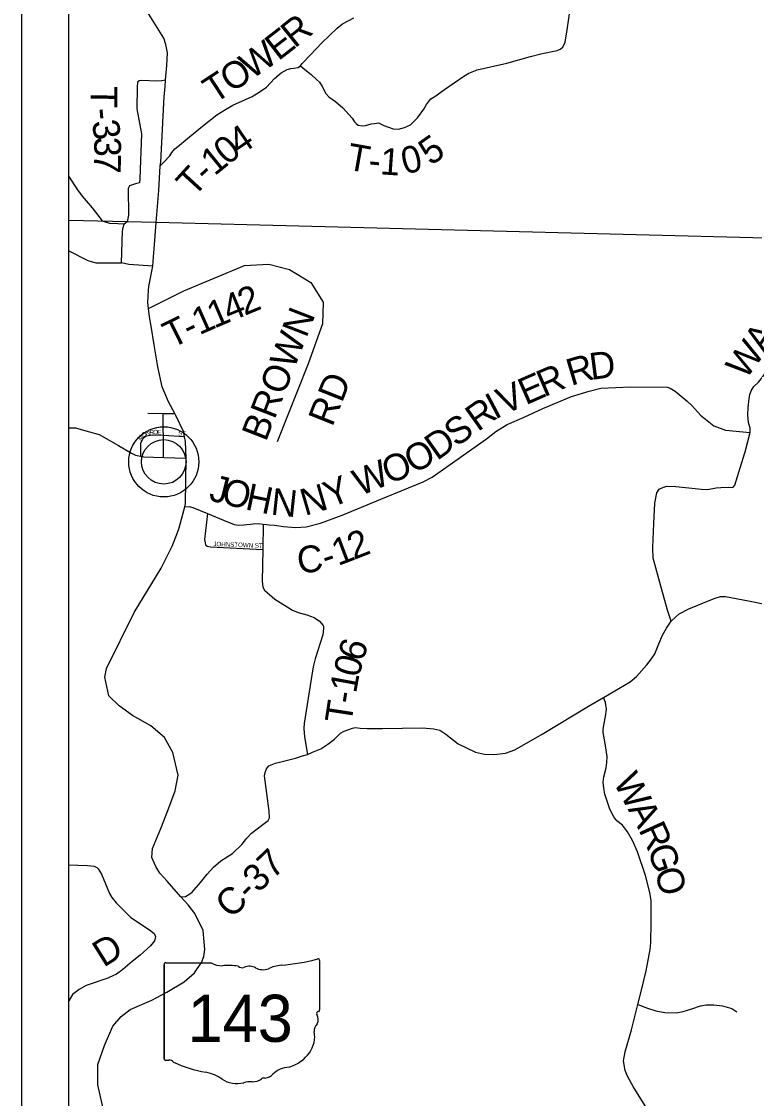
# Model space of a CAD drawing. Extents: x -15 to 405, y -40 to 87.
# Drawn here: x -7.868 to -6.313, y 15.289 to 17.574 of the extents above; entities that cross this region are included whole.
import ezdxf

# ---------------------------------------------------------------- set-up
doc = ezdxf.new("R2010")
doc.units = 0
for name, color, linetype in [('GM_P_State_Location', 7, 'Continuous'), ('GM_X_Major_Lake', 7, 'Continuous'), ('GM_X_Major_Lake_Text', 7, 'Continuous'), ('GM_X_Major_River', 7, 'Continuous'), ('GM_X_Minor_Lake', 7, 'Continuous'), ('GM_X_Minor_River', 7, 'Continuous'), ('GM_X_Rail_Line', 7, 'Continuous'), ('GM_X_Township', 7, 'Continuous'), ('GM_X_Township_Subdivision', 7, 'Continuous'), ('GM_X_Township_Subdivision_Text', 7, 'Continuous'), ('GM_X_Township_Text', 7, 'Continuous'), ('GM_X_Unincorporated_Location', 7, 'Continuous')]:
    doc.layers.add(name, color=color, linetype=linetype)

msp = doc.modelspace()

# ---------------------------------------------------------------- linework, layer by layer
at = {"layer": 'GM_P_State_Location'}
for points in [[(-7.276, 17.4798), (-7.2707, 17.4746), (-7.2532, 17.4614), (-7.2425, 17.4509), (-7.2357, 17.4453), (-7.2299, 17.4358), (-7.2222, 17.4207), (-7.2161, 17.4136), (-7.2017, 17.4042), (-7.1861, 17.3907), (-7.1666, 17.3684), (-7.1616, 17.3609), (-7.1582, 17.3571), (-7.154, 17.3541), (-7.1449, 17.3523), (-7.1381, 17.3531), (-7.1264, 17.3566), (-7.1188, 17.3574), (-7.1109, 17.359), (-7.0991, 17.353), (-7.0797, 17.346), (-7.0684, 17.3457), (-7.0555, 17.3488), (-7.0427, 17.3546), (-7.0277, 17.3692), (-7.0142, 17.3878), (-7.0085, 17.3974), (-7.0048, 17.4031), (-6.9999, 17.4096), (-6.9909, 17.415), (-6.9709, 17.4292), (-6.9298, 17.4576), (-6.9189, 17.4641), (-6.9015, 17.471), (-6.8384, 17.4856), (-6.7882, 17.4996), (-6.7659, 17.5055), (-6.7318, 17.5122), (-6.725, 17.5149), (-6.7194, 17.5195), (-6.7145, 17.5302), (-6.7106, 17.556), (-6.703, 17.6042)], [(-7.5738, 17.2674), (-7.5658, 17.2754), (-7.5534, 17.2888), (-7.5489, 17.2956), (-7.5429, 17.3033), (-7.5331, 17.3113), (-7.5195, 17.3224), (-7.4841, 17.3515), (-7.4533, 17.3757), (-7.4355, 17.3872), (-7.4197, 17.396), (-7.3925, 17.4084), (-7.3789, 17.4145), (-7.3635, 17.4238), (-7.3484, 17.4345), (-7.3315, 17.4525), (-7.3168, 17.4647), (-7.3044, 17.472), (-7.2968, 17.474), (-7.29, 17.4744), (-7.2813, 17.4764), (-7.276, 17.4798), (-7.2727, 17.4844), (-7.2546, 17.5031), (-7.2306, 17.5284), (-7.2144, 17.544), (-7.1982, 17.5597), (-7.1873, 17.5685), (-7.1632, 17.5812)], [(-7.5623, 17.4491), (-7.57, 17.4477), (-7.5806, 17.4475), (-7.6128, 17.4488), (-7.6185, 17.4476), (-7.6222, 17.4453), (-7.6228, 17.4346), (-7.6235, 17.3887), (-7.6136, 17.3353), (-7.6169, 17.2407), (-7.6177, 17.2313), (-7.6258, 17.2294), (-7.6387, 17.2254), (-7.6415, 17.2194), (-7.6407, 17.1629), (-7.6436, 17.1489), (-7.6503, 17.1439)], [(-7.6965, 17.1507), (-7.7172, 17.1786), (-7.7389, 17.2031), (-7.7487, 17.2166), (-7.7679, 17.2457)], [(-7.6503, 17.1439), (-7.6634, 17.1448), (-7.6805, 17.1452), (-7.6961, 17.1501), (-7.6965, 17.1507)], [(-7.5894, 17.055), (-7.64, 17.058), (-7.6558, 17.062), (-7.6534, 17.1288), (-7.6523, 17.1371), (-7.6503, 17.1439)], [(-7.7679, 17.0871), (-7.7274, 17.067), (-7.7105, 17.0618), (-7.6558, 17.062)], [(-7.5984, 16.9649), (-7.5237, 17.0024), (-7.3947, 17.056), (-7.3432, 17.0592), (-7.2995, 17.0475), (-7.2543, 17.0202), (-7.2278, 16.9782), (-7.2293, 16.9323), (-7.26, 16.8475), (-7.3254, 16.6824)], [(-7.3555, 16.5078), (-7.356, 16.4539)], [(-7.356, 16.4539), (-7.356, 16.4539), (-7.3573, 16.3867), (-7.3561, 16.3742), (-7.3523, 16.3674), (-7.3302, 16.3483), (-7.2933, 16.3254), (-7.2811, 16.3202), (-7.2625, 16.315), (-7.2473, 16.3095), (-7.2356, 16.302), (-7.2283, 16.2929), (-7.2275, 16.2914), (-7.2271, 16.2861), (-7.2285, 16.2728), (-7.2448, 16.2222), (-7.2493, 16.2051), (-7.2558, 16.1656), (-7.2685, 16.0847), (-7.2691, 16.0741), (-7.2679, 16.0562), (-7.2614, 16.0191)], [(-7.7679, 15.7846), (-7.7283, 15.7835), (-7.7138, 15.7818), (-7.7081, 15.7789), (-7.7054, 15.7767), (-7.6984, 15.7654), (-7.681, 15.724), (-7.6767, 15.7157), (-7.6674, 15.7041), (-7.6362, 15.6735), (-7.5964, 15.6473), (-7.5868, 15.6395), (-7.584, 15.6331), (-7.5861, 15.624), (-7.5943, 15.6132), (-7.6166, 15.5931), (-7.6335, 15.5795), (-7.6529, 15.5628), (-7.6667, 15.5531), (-7.6821, 15.5456), (-7.6824, 15.5455)], [(-7.6824, 15.5455), (-7.731, 15.5288), (-7.7457, 15.5205), (-7.7595, 15.51), (-7.7679, 15.4967)]]:
    msp.add_lwpolyline(points, dxfattribs=at)
at = {"layer": 'GM_X_Major_Lake_Text'}
msp.add_lwpolyline([(-6.5607, 15.4883), (-6.5399, 15.481), (-6.522, 15.4751), (-6.5031, 15.4718), (-6.4792, 15.4713), (-6.4645, 15.474), (-6.446, 15.4795), (-6.4275, 15.4857), (-6.4157, 15.4877), (-6.3991, 15.4882), (-6.3809, 15.4861), (-6.3608, 15.4798), (-6.3505, 15.4734)], dxfattribs=at)
at = {"layer": 'GM_X_Major_River'}
for points in [[(-7.6002, 16.7427), (-7.5675, 16.7424), (-7.5425, 16.7422)], [(-7.5672, 16.7074), (-7.5675, 16.7424)], [(-7.5667, 16.6491), (-7.5671, 16.6953), (-7.5672, 16.7074), (-7.5672, 16.7074)], [(-7.5223, 16.6929), (-7.5671, 16.6953), (-7.5907, 16.6966), (-7.6035, 16.6941), (-7.6103, 16.6894), (-7.6158, 16.6783), (-7.6154, 16.6518)], [(-7.4737, 16.5301), (-7.4795, 16.4749), (-7.4787, 16.4677), (-7.4779, 16.4636), (-7.4741, 16.4606), (-7.4672, 16.4591), (-7.356, 16.4539)]]:
    msp.add_lwpolyline(points, dxfattribs=at)
at = {"layer": 'GM_X_Rail_Line'}
for p, q in [((-7.582, 17.1475), (-7.7679, 17.1518)), ((-6.1499, 17.1109), (-7.582, 17.1475))]:
    msp.add_line(p, q, dxfattribs=at)
at = {"layer": 'GM_X_Township'}
for p, q in [((-7.8679, 21.0583), (-7.8679, 14.0583)), ((-7.7679, 14.1583), (-7.7679, 20.9583))]:
    msp.add_line(p, q, dxfattribs=at)
at = {"layer": 'GM_X_Township_Subdivision'}
for p, q in [((-7.2355, 15.5822), (-7.2355, 15.4775)), ((-7.5651, 15.5738), (-7.5651, 15.3736)), ((-7.5651, 15.3736), (-7.5651, 15.5738)), ((-7.5651, 15.3736), (-7.5651, 15.5738)), ((-7.5619, 15.5772), (-7.4653, 15.5772)), ((-7.2356, 15.4775), (-7.2355, 15.4775))]:
    msp.add_line(p, q, dxfattribs=at)
for centre, major_axis, start_param, end_param in [((-7.3529, 15.85), (0.3495, 0), 4.814394, 5.042369), ((-7.2392, 15.5826), (0.00367, 0), 6.141152, 7.989035), ((-7.5613, 15.5742), (0.00382, 0), 1.712693, 3.28349), ((-7.4424, 15.6004), (0.037, 0), 4.042523, 4.731795), ((-7.4301, 15.4649), (0.133, 0), 1.404758, 1.657858), ((-7.3999, 15.5752), (0.0107, 0), 3.836095, 5.185415), ((-7.3842, 15.5521), (0.0222, 0), 0.950623, 2.079405), ((-7.3555, 15.5838), (0.0267, 0), 4.081561, 5.145723), ((-7.3083, 15.5161), (0.0703, 0), 1.699011, 2.107814), ((-7.2364, 15.4698), (0.00568, 0), 1.883978, 3.671073), ((-7.2725, 15.4566), (0.0341, 0), 5.934695, 6.695948), ((-7.2394, 15.4771), (0.00393, 0), 5.05454, 6.418171), ((-7.2224, 15.4337), (0.0248, 0), 2.387724, 3.262537), ((-7.3333, 15.4204), (0.0874, 0), 5.101752, 6.440018), ((-7.5613, 15.3732), (0.00385, 0), 3.00124, 4.508301), ((-7.5607, 15.3937), (0.0294, 0), 4.665946, 4.897461), ((-7.5547, 15.3621), (0.0106, 0), 0.519207, 1.627899), ((-7.4209, 15.5419), (0.2524, 0), 4.195997, 4.488961), ((-7.2965, 15.3175), (0.0479, 0), 1.647645, 2.488434), ((-7.4961, 15.2837), (0.079, 0), 0.823519, 1.323587), ((-7.4107, 15.3611), (0.0501, 0), 4.026481, 4.996735), ((-7.3781, 15.3461), (0.0267, 0), 4.691044, 5.507374), ((-7.3539, 15.3267), (0.00752, 0), 1.147584, 2.315152), ((-7.3571, 15.3543), (0.0282, 0), 4.937069, 5.64225), ((-7.3818, 15.2919), (0.0412, 0), 1.495662, 1.94098)]:
    msp.add_ellipse(centre, major_axis=major_axis, ratio=0.8, start_param=start_param, end_param=end_param, dxfattribs=at)
at = {"layer": 'GM_X_Township_Subdivision_Text'}
for radius in [0.0744, 0.0472]:
    msp.add_circle((-7.5662, 16.6397), radius, dxfattribs=at)
at = {"layer": 'GM_X_Township_Text'}
for points in [[(-6.3323, 16.6633), (-6.3322, 16.6637), (-6.3221, 16.7018), (-6.3222, 16.7113), (-6.3253, 16.7234), (-6.3273, 16.7397), (-6.3267, 16.7549), (-6.3242, 16.7731), (-6.3231, 16.7823), (-6.3201, 16.7906), (-6.3141, 16.7994), (-6.3047, 16.8086), (-6.2961, 16.8196), (-6.265, 16.8658), (-6.2335, 16.9146), (-6.2115, 16.9497), (-6.1909, 16.9817), (-6.1849, 16.9954), (-6.1674, 17.028), (-6.1616, 17.0486), (-6.1526, 17.0897), (-6.1505, 17.1062)], [(-7.5215, 16.5443), (-7.5125, 16.5449), (-7.5042, 16.543), (-7.4737, 16.5301), (-7.4392, 16.5158), (-7.4165, 16.5065), (-7.407, 16.5055), (-7.396, 16.5059), (-7.3763, 16.5084), (-7.3658, 16.5092), (-7.3555, 16.5078), (-7.3423, 16.5064), (-7.3313, 16.5053), (-7.3119, 16.5028), (-7.2866, 16.5004), (-7.2639, 16.5021), (-7.234, 16.5095), (-7.1879, 16.5265), (-7.0939, 16.5656), (-7.0158, 16.5973), (-6.9969, 16.6073), (-6.9608, 16.633), (-6.8816, 16.6883), (-6.8617, 16.7044), (-6.8379, 16.7186), (-6.8013, 16.7345), (-6.7617, 16.7526), (-6.7009, 16.7781), (-6.6635, 16.7898), (-6.6389, 16.7957), (-6.575, 16.7988), (-6.4985, 16.7979), (-6.4917, 16.7961), (-6.481, 16.7893), (-6.4555, 16.7687), (-6.4456, 16.7593), (-6.4277, 16.7389), (-6.3991, 16.7164), (-6.3744, 16.7067), (-6.3221, 16.7018)], [(-7.7679, 16.7115), (-7.767, 16.7115), (-7.7537, 16.7118), (-7.7313, 16.7057), (-7.7035, 16.6975), (-7.6622, 16.6747), (-7.6346, 16.6581), (-7.6262, 16.6541), (-7.6154, 16.6518), (-7.6084, 16.6503), (-7.5667, 16.6491), (-7.5189, 16.6477)], [(-6.49, 16.3018), (-6.4974, 16.3249), (-6.5141, 16.3839), (-6.5246, 16.4225), (-6.5277, 16.4354), (-6.5283, 16.4578), (-6.5267, 16.5086), (-6.5244, 16.5523), (-6.52, 16.5739), (-6.5151, 16.5816), (-6.5061, 16.5862), (-6.4985, 16.5878), (-6.4796, 16.5872), (-6.4391, 16.5829), (-6.4262, 16.5815), (-6.4129, 16.5812), (-6.394, 16.5848), (-6.3846, 16.5856), (-6.3679, 16.5858), (-6.3603, 16.5851), (-6.3581, 16.5862), (-6.3547, 16.5901), (-6.3339, 16.657), (-6.3323, 16.6633)], [(-7.5301, 15.7169), (-7.5198, 15.7175), (-7.513, 15.7221), (-7.5058, 15.727), (-7.488, 15.7475), (-7.474, 15.7654), (-7.4604, 15.7802), (-7.4453, 15.7931), (-7.4317, 15.8019), (-7.4207, 15.8087), (-7.4006, 15.8277), (-7.39, 15.8414), (-7.3798, 15.852), (-7.359, 15.868), (-7.345, 15.879), (-7.3416, 15.8847), (-7.3424, 15.8987), (-7.3523, 15.9738), (-7.3512, 15.981), (-7.3485, 15.9883), (-7.3432, 15.9947), (-7.3292, 16.0008), (-7.2864, 16.0115), (-7.2717, 16.0161), (-7.2614, 16.0191), (-7.2508, 16.0237), (-7.2331, 16.0313), (-7.2179, 16.0408), (-7.2043, 16.0511), (-7.1986, 16.0568), (-7.1911, 16.064), (-7.1835, 16.0685), (-7.1661, 16.0746), (-7.16, 16.0762), (-7.1498, 16.075), (-7.1346, 16.0743), (-7.1021, 16.0744), (-7.0176, 16.0752), (-6.9934, 16.0734), (-6.9805, 16.0704), (-6.9676, 16.0624), (-6.9419, 16.0416), (-6.9048, 16.0238), (-6.8854, 16.0197), (-6.8661, 16.0186), (-6.8415, 16.022), (-6.8215, 16.0285), (-6.7636, 16.0624), (-6.6652, 16.1217), (-6.6334, 16.14), (-6.6008, 16.159), (-6.577, 16.1734), (-6.5633, 16.1841), (-6.541, 16.2091), (-6.5316, 16.2217), (-6.5244, 16.2323), (-6.5161, 16.2536), (-6.5081, 16.2722), (-6.4994, 16.2866), (-6.49, 16.3018), (-6.4802, 16.3101), (-6.4726, 16.317), (-6.4522, 16.328), (-6.3988, 16.3501), (-6.3848, 16.3543), (-6.3746, 16.3539), (-6.3257, 16.3449), (-6.3148, 16.3425), (-6.3147, 16.3425)], [(-6.3147, 16.3425), (-6.2984, 16.3389), (-6.2867, 16.3362), (-6.2387, 16.3241), (-6.1848, 16.3076), (-6.1644, 16.3008), (-6.1121, 16.2857), (-6.0822, 16.2759), (-6.0697, 16.2702), (-6.0562, 16.261), (-6.0561, 16.261)], [(-6.5091, 15.2159), (-6.5701, 15.3149), (-6.5815, 15.3349), (-6.5876, 15.3486), (-6.5906, 15.3691), (-6.5876, 15.3884), (-6.574, 15.4351), (-6.5607, 15.4883), (-6.5544, 15.5133), (-6.5427, 15.5604), (-6.5344, 15.6055), (-6.5329, 15.6196), (-6.5322, 15.6636), (-6.5323, 15.7095), (-6.5349, 15.7262), (-6.5444, 15.7626), (-6.5608, 15.8127), (-6.5714, 15.8362), (-6.5824, 15.8551), (-6.593, 15.8688), (-6.6051, 15.8782), (-6.6116, 15.8866), (-6.6195, 15.9032), (-6.6302, 15.9347), (-6.6328, 15.9476), (-6.6343, 15.9601), (-6.6328, 15.9719), (-6.6276, 15.9909), (-6.626, 16.0019), (-6.6257, 16.0144), (-6.6295, 16.0421), (-6.6337, 16.0656), (-6.6341, 16.0717), (-6.6329, 16.0812), (-6.6288, 16.0997), (-6.6269, 16.1149), (-6.6292, 16.129), (-6.6334, 16.14)]]:
    msp.add_lwpolyline(points, dxfattribs=at)
at = {"layer": 'GM_X_Unincorporated_Location'}
for points in [[(-7.588, 17.0743), (-7.5869, 17.0913), (-7.582, 17.1475), (-7.5769, 17.2156), (-7.5738, 17.2674), (-7.5726, 17.2753), (-7.5656, 17.4146), (-7.5635, 17.4352), (-7.5623, 17.4491), (-7.5598, 17.4807), (-7.5581, 17.5071), (-7.5619, 17.5252), (-7.5659, 17.5381), (-7.6084, 17.6066)], [(-7.5379, 16.4877), (-7.5333, 16.4997), (-7.5215, 16.5443), (-7.5198, 16.5506), (-7.5189, 16.6477), (-7.5204, 16.6831), (-7.5223, 16.6929), (-7.5244, 16.7041), (-7.5403, 16.7381), (-7.5425, 16.7422), (-7.5559, 16.7669), (-7.5693, 16.7991), (-7.579, 16.8412), (-7.5867, 16.8879), (-7.5928, 16.9272), (-7.5961, 16.9471), (-7.5984, 16.9649), (-7.6001, 16.9779), (-7.5989, 17.0029), (-7.5977, 17.0113), (-7.5894, 17.055), (-7.588, 17.0743)], [(-7.6924, 15.2588), (-7.7059, 15.3184), (-7.7061, 15.3613), (-7.6922, 15.402), (-7.6744, 15.443), (-7.6563, 15.4631), (-7.6377, 15.4779), (-7.5916, 15.4978), (-7.5598, 15.5145), (-7.5227, 15.5365), (-7.5007, 15.5555), (-7.4864, 15.5775), (-7.4811, 15.5908), (-7.4792, 15.6053), (-7.4823, 15.6455), (-7.5001, 15.6819), (-7.5141, 15.6997), (-7.5301, 15.7169), (-7.5588, 15.7501), (-7.5748, 15.7675), (-7.5832, 15.7812), (-7.5917, 15.8006), (-7.5898, 15.8192), (-7.5725, 15.8618), (-7.556, 15.9037), (-7.5421, 15.9417), (-7.5354, 15.9748), (-7.5466, 16.0234), (-7.5649, 16.0548), (-7.5935, 16.0797), (-7.6323, 16.102), (-7.6608, 16.1223), (-7.6825, 16.1431), (-7.6914, 16.1831), (-7.6876, 16.2013), (-7.6293, 16.3204), (-7.5716, 16.4141), (-7.5483, 16.4609), (-7.5379, 16.4877)]]:
    msp.add_lwpolyline(points, dxfattribs=at)

# ---------------------------------------------------------------- texts
at = {"layer": 'GM_X_Major_Lake'}
for s, rotation, p in [('O', 33.187, (-7.6098, 16.6914)), ('N', 12.8701, (-7.6036, 16.6956)), ('R', 5.7154, (-7.5958, 16.6975)), ('O', 359.1694, (-7.5886, 16.6982)), ('E', 357.8961, (-7.5803, 16.6981)), ('ST', 356.4262, (-7.5359, 16.696)), ('M', 53.05, (-7.6152, 16.684)), ('JOHNSTOWN ST', 357.8196, (-7.461, 16.461))]:
    msp.add_text(s, height=0.00947, rotation=rotation, dxfattribs=at).set_placement(p)
at = {"layer": 'GM_X_Minor_Lake'}
for s, height, rotation, p in [('A', 0.0568, 56.9167, (-6.291, 16.8681)), ('W', 0.0568, 54.0288, (-6.3315, 16.8122)), ('R', 0.0568, 16.4499, (-6.702, 16.8006)), ('D', 0.0568, 7.3713, (-6.6595, 16.8134)), ('R', 0.0568, 23.2503, (-6.7595, 16.7764)), ('E', 0.0568, 23.6966, (-6.7983, 16.7594)), ('V', 0.0568, 24.1777, (-6.8438, 16.739)), ('R', 0.0568, 35.3725, (-6.8999, 16.7025)), ('I', 0.0568, 27.965, (-6.8635, 16.7285)), ('S', 0.0568, 35.1543, (-6.9458, 16.67)), ('D', 0.0568, 35.3468, (-6.9865, 16.6411)), ('O', 0.0568, 28.7901, (-7.0363, 16.6133)), ('O', 0.0568, 22.1968, (-7.0891, 16.5913)), ('W', 0.0568, 22.1138, (-7.1502, 16.5665)), ('J', 0.0568, 345.7633, (-7.4724, 16.5586)), ('Y', 0.0568, 22.2968, (-7.2126, 16.541)), ('O', 0.0568, 345.8408, (-7.4465, 16.552)), ('H', 0.0568, 348.2621, (-7.3954, 16.5392)), ('N', 0.0568, 16.2301, (-7.2668, 16.5248)), ('N', 0.0568, 353.7904, (-7.3406, 16.5281)), ('2', 0.0568, 21.5625, (-7.1631, 16.4312)), ('1', 0.0568, 20.7833, (-7.1966, 16.4185)), ('C', 0.0568, 6.379, (-7.2803, 16.4024)), ('-', 0.0568, 18.0411, (-7.2216, 16.4103)), ('W', 0.0568, 298.1998, (-6.6136, 15.9612)), ('A', 0.0568, 298.0656, (-6.5825, 15.9032)), ('R', 0.0568, 294.6307, (-6.5594, 15.8599)), ('C-37', 0.05682, 43.571, (-7.4237, 15.6687)), ('G', 0.0568, 288.458, (-6.5406, 15.819)), ('O', 0.0568, 284.2103, (-6.525, 15.7726))]:
    msp.add_text(s, height=height, rotation=rotation, dxfattribs=at).set_placement(p)
at = {"layer": 'GM_X_Minor_River'}
for s, height, rotation, p in [('R', 0.0568, 38.8205, (-7.2885, 17.5158)), ('E', 0.0568, 37.779, (-7.323, 17.489)), ('W', 0.0568, 34.4701, (-7.3801, 17.4496)), ('O', 0.0568, 33.1778, (-7.4232, 17.4215)), ('T', 0.0568, 33.1825, (-7.4587, 17.3982)), ('T', 0.0568, 269.5586, (-7.7213, 17.4367)), ('-', 0.0568, 275.0908, (-7.7214, 17.3883)), ('3', 0.0568, 278.5086, (-7.7189, 17.3614)), ('4', 0.0568, 33.9888, (-7.4051, 17.2883)), ('3', 0.0568, 270.6974, (-7.7139, 17.3288)), ('0', 0.0568, 38.9321, (-7.4313, 17.2671)), ('T', 0.0568, 349.9719, (-7.1802, 17.2603)), ('5', 0.0568, 35.045, (-6.9998, 17.2666)), ('1', 0.0568, 39.0759, (-7.4584, 17.245)), ('1', 0.0568, 355.9871, (-7.1086, 17.2498)), ('0', 0.0568, 13.4942, (-7.0549, 17.2489)), ('7', 0.0568, 268.6989, (-7.7135, 17.2943)), ('T', 0.0568, 47.607, (-7.5025, 17.1992)), ('-', 0.0568, 354.5167, (-7.1335, 17.2522)), ('-', 0.0568, 43.1396, (-7.4747, 17.2298)), ('4', 0.0568, 22.6103, (-7.427, 16.9357)), ('2', 0.0568, 22.4633, (-7.3947, 16.9492)), ('1', 0.0568, 23.1186, (-7.4591, 16.922)), ('T', 0.0568, 26.3312, (-7.5495, 16.8794)), ('1', 0.0568, 23.9878, (-7.4908, 16.9079)), ('BROWN', 0.05682, 68.7387, (-7.3495, 16.6807)), ('-', 0.0568, 25.1197, (-7.5117, 16.8981)), ('RD', 0.05682, 68.289, (-7.2086, 16.7123)), ('6', 0.0568, 73.4942, (-7.1435, 16.2139)), ('0', 0.0568, 75.2506, (-7.1523, 16.1805)), ('1', 0.0568, 79.5657, (-7.1584, 16.1472)), ('T', 0.0568, 81.2577, (-7.1685, 16.0826)), ('-', 0.0568, 80.8918, (-7.162, 16.1245)), ('D', 0.0568, 31.9581, (-7.6939, 15.5662))]:
    msp.add_text(s, height=height, rotation=rotation, dxfattribs=at).set_placement(p)
at = {"layer": 'GM_X_Township_Subdivision'}
msp.add_text('143', height=0.1, dxfattribs=at).set_placement((-7.5156, 15.4094))

doc.saveas('drawing.dxf')
